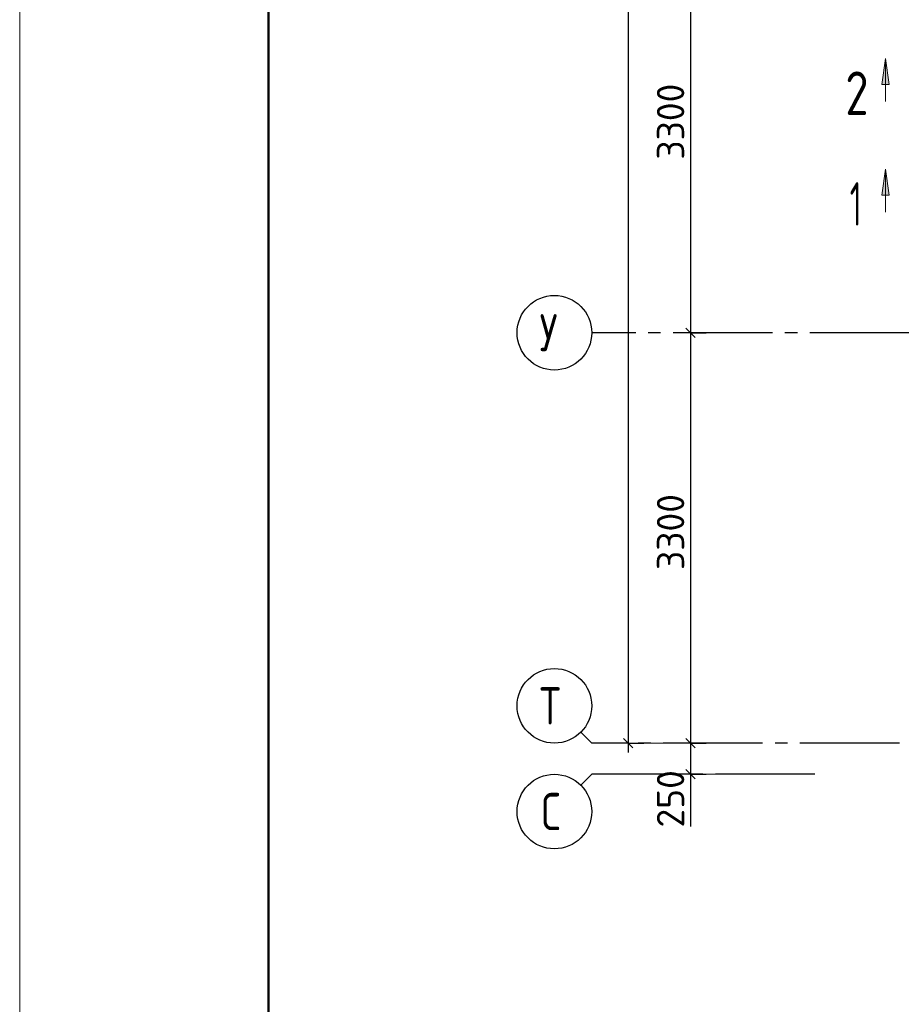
# Model space of a CAD drawing. Header units: millimetres. Extents: x 40580 to 1930067, y -240640 to 81020.
# Tile 299 of 656: x 925171 to 932261, y -224547 to -216630. Entities that reach past the tile are written whole.
import ezdxf

# ---------------------------------------------------------------- set-up
doc = ezdxf.new("R2010")
doc.units = ezdxf.units.MM
doc.linetypes.add('______5', pattern=[1100, 800, -100, 100, -100])
doc.linetypes.add('CENTER', pattern=[2, 1.25, -0.25, 0.25, -0.25])
for name, color, linetype, lineweight in [('Standard', 7, 'Continuous', 25), ('ОСИ', 7, 'CENTER', 15), ('Узлы символ', 7, 'Continuous', 25)]:
    doc.layers.add(name, color=color, linetype=linetype, lineweight=lineweight)
doc.layers.add('Размерная выноска', color=7, linetype='Continuous')
doc.styles.add('ISOCPEUR', font='isocpeur.ttf')

msp = doc.modelspace()

# ---------------------------------------------------------------- hatches: boundary and pattern name
at = {"layer": 'Узлы символ', "linetype": 'Continuous', "lineweight": 13, "transparency": 33554687}
for points in [[(932104.2, -217150.8), (932134.2, -216940.8), (932164.2, -217150.8)], [(932104.2, -218040.8), (932134.2, -217830.8), (932164.2, -218040.8)]]:
    msp.add_hatch(color=7, dxfattribs=at).paths.add_polyline_path(points, flags=16)

# ---------------------------------------------------------------- linework, layer by layer
at = {"layer": 'Standard', "color": 7, "linetype": 'Continuous', "lineweight": -3, "transparency": 33554687}
for p, q in [((930565.4, -215847.2), (930565.4, -219147.2)), ((930565.4, -219147.2), (930565.4, -222447.2)), ((930065.4, -222447.2), (930065.4, -222522.2)), ((930565.4, -222447.2), (930565.4, -222697.2)), ((930565.4, -222697.2), (930565.4, -222772.2))]:
    msp.add_line(p, q, dxfattribs=at)
at = {"layer": 'Standard', "color": 251, "linetype": 'Continuous', "lineweight": -3, "true_color": 0x656565, "transparency": 33554687}
for p, q in [((930565.4, -219147.2), (930440.4, -219147.2)), ((930565.4, -219147.2), (930690.4, -219147.2)), ((930565.4, -219147.2), (930565.4, -219147.2)), ((930065.4, -222447.2), (929940.4, -222447.2)), ((930065.4, -222447.2), (930190.4, -222447.2)), ((930065.4, -222447.2), (930065.4, -222447.2)), ((930565.4, -222447.2), (930440.4, -222447.2)), ((930565.4, -222447.2), (930690.4, -222447.2)), ((930565.4, -222447.2), (930565.4, -222447.2)), ((930565.4, -222697.2), (930440.4, -222697.2)), ((930565.4, -222697.2), (930690.4, -222697.2)), ((930565.4, -222697.2), (930565.4, -222697.2))]:
    msp.add_line(p, q, dxfattribs=at)
at = {"layer": 'Standard', "color": 7, "linetype": 'Continuous', "lineweight": 25, "transparency": 33554687}
for p, q in [((930527.9, -219109.7), (930602.9, -219184.7)), ((930027.9, -222409.7), (930102.9, -222484.7)), ((930527.9, -222409.7), (930602.9, -222484.7)), ((930527.9, -222659.7), (930602.9, -222734.7))]:
    msp.add_line(p, q, dxfattribs=at)
at = {"layer": 'Standard', "color": 7, "linetype": 'Continuous', "lineweight": 13, "transparency": 33554687}
for p, q in [((929771.4, -222447.2), (929683.5, -222359.3)), ((929771.4, -222447.2), (930973.4, -222447.2)), ((929771.4, -222697.2), (929683.5, -222785.1)), ((929771.4, -222697.2), (930973.4, -222697.2))]:
    msp.add_line(p, q, dxfattribs=at)
msp.add_lwpolyline([(925171.4, -240477.2), (954871.4, -240477.2), (954871.4, -198477.2), (925171.4, -198477.2), (925171.4, -240477.2)], close=True, dxfattribs=at)
at = {"layer": 'Standard', "color": 7, "linetype": 'Continuous', "lineweight": 50, "transparency": 33554687}
msp.add_lwpolyline([(927171.4, -198977.2), (954371.4, -198977.2), (954371.4, -239977.2), (927171.4, -239977.2), (927171.4, -198977.2)], close=True, dxfattribs=at)
at = {"layer": 'Standard', "color": 7, "linetype": 'Continuous', "lineweight": -3, "transparency": 33554687}
msp.add_lwpolyline([(930065.4, -201407.2), (930065.4, -212336), (930065.4, -212336), (930065.4, -222447.2)], dxfattribs=at)
at = {"layer": 'ОСИ', "color": 8, "linetype": '______5', "lineweight": -3, "transparency": 33554687}
for p, q in [((947725.4, -219147.2), (929771.4, -219147.2)), ((948745.4, -222447.2), (929771.4, -222447.2)), ((931565.4, -222697.2), (929771.4, -222697.2))]:
    msp.add_line(p, q, dxfattribs=at)
at = {"layer": 'ОСИ', "color": 7, "linetype": 'Continuous', "lineweight": -3, "transparency": 33554687}
for centre in [(929471.4, -219147.2), (929471.4, -222147.2), (929471.4, -222997.2)]:
    msp.add_circle(centre, 300, dxfattribs=at)
at = {"layer": 'Размерная выноска', "color": 7, "linetype": 'Continuous', "lineweight": 25, "transparency": 33554687}
msp.add_line((930565.4, -222697.2), (930565.4, -223117.2), dxfattribs=at)
at = {"layer": 'Узлы символ', "color": 7, "linetype": 'Continuous', "lineweight": 13, "transparency": 33554687}
for p, q in [((932104.2, -217150.8), (932134.2, -216940.8)), ((932134.2, -216940.8), (932134.2, -217288.3)), ((932134.2, -216940.8), (932134.2, -216940.8)), ((932134.2, -216940.8), (932134.2, -216940.8)), ((932134.2, -216940.8), (932134.2, -216940.8)), ((932134.2, -216940.8), (932164.2, -217150.8)), ((932164.2, -217150.8), (932104.2, -217150.8)), ((932134.2, -217150.8), (932134.2, -217165.8)), ((932104.2, -218040.8), (932134.2, -217830.8)), ((932134.2, -217830.8), (932134.2, -218178.3)), ((932134.2, -217830.8), (932134.2, -217830.8)), ((932134.2, -217830.8), (932134.2, -217830.8)), ((932134.2, -217830.8), (932134.2, -217830.8)), ((932134.2, -217830.8), (932164.2, -218040.8)), ((932164.2, -218040.8), (932104.2, -218040.8)), ((932134.2, -218040.8), (932134.2, -218055.8))]:
    msp.add_line(p, q, dxfattribs=at)

# ---------------------------------------------------------------- texts
at = {"layer": 'Standard', "color": 7, "linetype": 'Continuous', "lineweight": 25, "transparency": 33554687, "char_height": 220, "attachment_point": 7, "rotation": 90, "style": 'ISOCPEUR'}
for s, insert, width in [('3300', (930515.4, -217755.2), 641.47), ('3300', (930515.4, -221055.2), 641.47), ('250', (930515.4, -223125.7), 516.396)]:
    msp.add_mtext(s, dxfattribs=dict(at, insert=insert, width=width))
at = {"layer": 'ОСИ', "color": 7, "linetype": 'Continuous', "lineweight": 25, "transparency": 33554687, "char_height": 300, "attachment_point": 7, "style": 'ISOCPEUR'}
for s, insert, width in [('\\W0.80;У', (929351.4, -219297.2), 359.83), ('\\W0.80;Т', (929351.4, -222297.2), 359.83), ('\\W0.78;С', (929366.4, -223147.2), 326.834)]:
    msp.add_mtext(s, dxfattribs=dict(at, insert=insert, width=width))
at = {"layer": 'Узлы символ', "color": 7, "linetype": 'Continuous', "lineweight": -3, "transparency": 33554687, "char_height": 350, "attachment_point": 7, "style": 'ISOCPEUR'}
for s, insert, width in [('\\W0.78;2', (931810.6, -217395.8), 381.312), ('\\W0.56;1', (931845.6, -218285.8), 272.232)]:
    msp.add_mtext(s, dxfattribs=dict(at, insert=insert, width=width))

doc.saveas('drawing.dxf')
